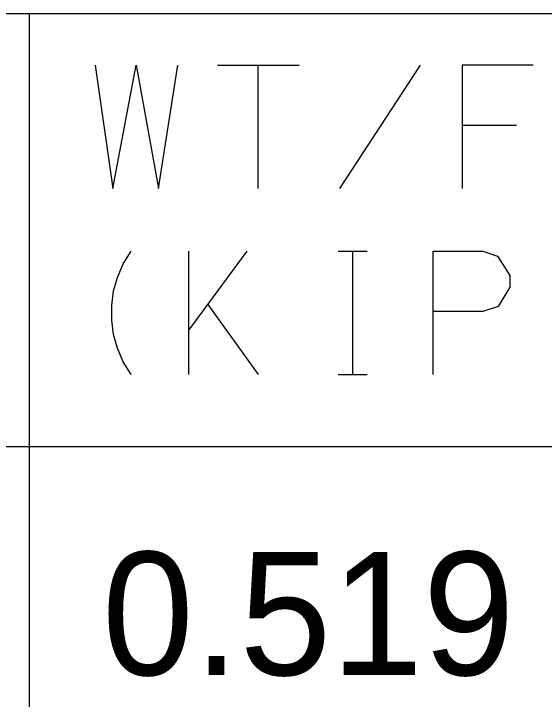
# Model space of a CAD drawing. Extents: x 635698 to 639877, y 296617 to 300175.
# Drawn here: x 639073.37 to 639086.28, y 299635.91 to 299652.6 of the extents above; entities that cross this region are included whole.
import ezdxf

# ---------------------------------------------------------------- set-up
doc = ezdxf.new("R2010")
doc.units = 0
doc.layers.add('1', color=7, linetype='Continuous')
doc.layers.add('3', color=7, linetype='Continuous')

msp = doc.modelspace()

# ---------------------------------------------------------------- linework, layer by layer
at = {"layer": '1'}
for p, q in [((639161.182, 299652.6), (639036.735, 299652.6)), ((639073.744, 299652.6), (639073.744, 299528.889)), ((639161.182, 299642.058), (639036.737, 299642.058))]:
    msp.add_line(p, q, dxfattribs=at)
at = {"layer": '3'}
for points in [[(639075.353, 299651.346), (639075.779, 299648.346), (639076.345, 299651.346), (639076.889, 299648.346), (639077.361, 299651.346)], [(639078.33, 299651.346), (639080.314, 299651.346)], [(639079.322, 299648.346), (639079.322, 299651.346)], [(639079.322, 299648.346), (639079.322, 299651.346)], [(639081.306, 299648.346), (639083.267, 299651.346)], [(639086.008, 299651.346), (639084.283, 299651.346), (639084.283, 299648.346)], [(639085.609, 299649.882), (639084.283, 299649.882)], [(639076.225, 299643.819), (639076.036, 299644.126), (639075.894, 299644.456), (639075.8, 299644.787), (639075.753, 299645.141), (639075.753, 299645.496), (639075.8, 299645.85), (639075.894, 299646.181), (639076.036, 299646.511), (639076.225, 299646.819)], [(639077.628, 299643.819), (639077.628, 299646.819)], [(639079.045, 299646.819), (639077.628, 299644.905)], [(639081.265, 299646.819), (639081.974, 299646.819)], [(639081.62, 299643.819), (639081.62, 299646.819)], [(639083.581, 299643.819), (639083.581, 299646.819), (639084.786, 299646.819), (639085.14, 299646.7), (639085.447, 299646.228), (639085.447, 299645.945), (639085.163, 299645.472), (639084.786, 299645.354), (639083.581, 299645.354)], [(639079.328, 299643.819), (639078.1, 299645.519)], [(639081.265, 299643.819), (639081.974, 299643.819)]]:
    msp.add_lwpolyline(points, dxfattribs=at)

# ---------------------------------------------------------------- texts
msp.add_text('0.519', height=3.001, dxfattribs=at).set_placement((639075.518, 299636.498))

doc.saveas('drawing.dxf')
